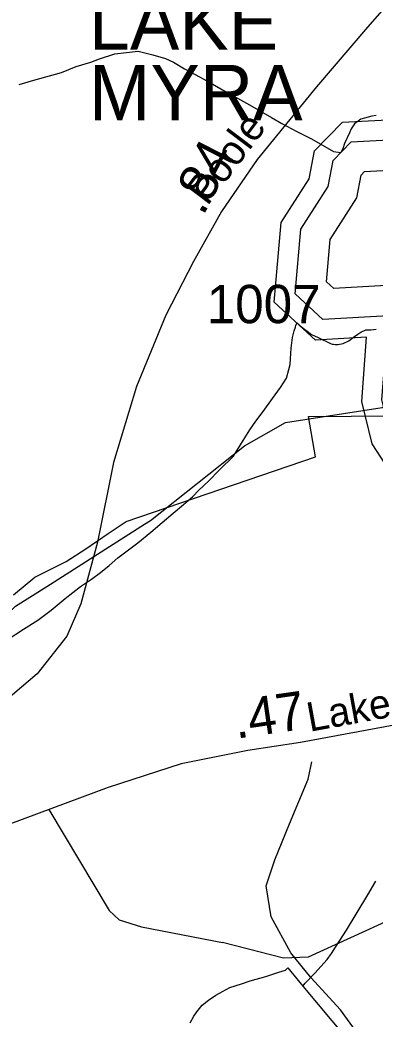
# Model space of a CAD drawing. Extents: x 2169602 to 2449496, y 721995 to 810662.
# Drawn here: x 2409973 to 2411130, y 793530 to 796785 of the extents above; entities that cross this region are included whole.
import ezdxf

# ---------------------------------------------------------------- set-up
doc = ezdxf.new("R2010")
doc.units = 0
doc.layers.add('Default', color=7, linetype='Continuous')

msp = doc.modelspace()

# ---------------------------------------------------------------- linework, layer by layer
at = {"layer": 'Default'}
msp.add_line((2410059.8, 794939.9), (2410379.1, 795143), dxfattribs=at)
for points in [[(2411900.9, 797643.2), (2411706.8, 797451.5), (2411420.6, 797121.7), (2411106.2, 796762.5), (2410939.8, 796567.8), (2410745.7, 796331.1), (2410629.6, 796161.5), (2410538, 795998.1), (2410448, 795823.3), (2410352.3, 795590.8), (2410277.5, 795343.7), (2410225.1, 795084), (2410170.7, 794882.9), (2410125.7, 794777.2), (2410028.4, 794654.7), (2409948.4, 794586.6), (2409783, 794475.6), (2409699.3, 794408.6), (2409640.7, 794352), (2409580, 794255.7), (2409558.1, 794163.6), (2409545, 794028.5)], [(2409951.7, 794911.9), (2410020.9, 794970.3), (2410122.7, 795021.1), (2410186.9, 795061.7), (2410260.4, 795112.1), (2410319.2, 795150.9), (2410936.7, 795362.2), (2410913.7, 795493.4), (2411332.2, 795497.1), (2411677.2, 795614.9), (2411719.4, 795629.4), (2412002.4, 795726.1), (2412024.4, 795733.6), (2412322.4, 795835.4), (2412464.9, 795884.1), (2412525.2, 795904.6), (2412602.2, 795930.9), (2412860.4, 796019.1), (2412900.4, 797124.9)], [(2409951.7, 794911.9), (2410020.9, 794970.3), (2410122.7, 795021.1), (2410186.9, 795061.7), (2410260.4, 795112.1), (2410319.2, 795150.9), (2410936.7, 795362.2), (2410913.7, 795493.4), (2411332.2, 795497.1), (2411677.2, 795614.9), (2411719.4, 795629.4), (2412002.4, 795726.1), (2412024.4, 795733.6), (2412322.4, 795835.4), (2412464.9, 795884.1), (2412525.2, 795904.6), (2412602.2, 795930.9), (2412860.4, 796019.1), (2412900.4, 797124.9)], [(2412252.7, 794091.6), (2412169.9, 794132.6), (2412134.8, 794415.4), (2411999.9, 794592.1), (2411982.9, 794674.4), (2411857.8, 794765.6), (2411423.9, 794938.4), (2411120.8, 795403.9), (2411086.8, 795542.4), (2411102.8, 795752), (2410935.9, 795742.3), (2410801.8, 795866.4), (2410824.7, 796125.1), (2410915.8, 796267.6), (2410932.8, 796359.1), (2411023.8, 796452.3), (2411381.9, 796471.3), (2411422.9, 796536), (2411413.8, 796644.5), (2411287.7, 796784.9), (2411227.9, 797120.7)], [(2409970.3, 796575.5), (2410018.3, 796589.7), (2410108.1, 796613.9), (2410156.1, 796634.2), (2410203.8, 796648.5), (2410231.9, 796658.8), (2410281.8, 796674.8), (2410357.6, 796683.6), (2410405.8, 796671.9), (2410447.6, 796659.9), (2410473.7, 796648.2), (2410509.6, 796626.2), (2410559.8, 796598.7), (2410568, 796594.6), (2410593.8, 796581), (2410640.2, 796553.3), (2410720.6, 796509.5), (2410792.7, 796468.2), (2410826.8, 796448.4), (2410875.2, 796422.4), (2410923, 796398.6), (2410967.2, 796372.8), (2410995.1, 796357.2), (2411019.1, 796353.2)], [(2412257, 794162.7), (2412230.6, 794175.7), (2412197.7, 794441.2), (2412061.1, 794620), (2412042, 794712.5), (2411889.8, 794823.5), (2411467.5, 794991.7), (2411181.9, 795430.4), (2411153, 795547.9), (2411173.9, 795821.9), (2410959.9, 795809.5), (2410870, 795892.7), (2410888.7, 796103.3), (2410977.9, 796243), (2410993.7, 796327.5), (2411052.9, 796388.2), (2411419.2, 796407.6), (2411490.1, 796519.5), (2411477.8, 796666.7)], [(2411134.6, 796474.1), (2411120.4, 796471.8), (2411084.5, 796461.8), (2411074.9, 796455.5), (2411063, 796447.6), (2411052.5, 796431.3), (2411046.8, 796417.6), (2411031, 796383.5), (2411025.5, 796365.2), (2411019.1, 796353.2)], [(2412316.2, 794285.6), (2412292.1, 794479.7), (2412153, 794661.9), (2412130.7, 794769.6), (2411937.7, 794910.3), (2411533, 795071.6), (2411273.5, 795470.1), (2411252.4, 795556.1), (2411280.6, 795926.7), (2410996.1, 795910.2), (2410972.3, 795932.1), (2410984.6, 796070.6), (2411071.2, 796206.2), (2411085, 796280.1), (2411096.5, 796291.9), (2411475.1, 796312), (2411519.8, 796382.5)], [(2410379.1, 795143), (2410397.9, 795154.9), (2410704.9, 795398), (2410837.9, 795474), (2411153.9, 795523.2), (2411262, 795593.3), (2411353, 795725.9), (2411850.9, 796043.7)], [(2409930.3, 794765.5), (2409984.4, 794799.9), (2410030.4, 794830.3), (2410073.8, 794862.3), (2410119.8, 794900.7), (2410169.6, 794939), (2410205.5, 794963.2), (2410235.6, 794985.4), (2410263.5, 795007.6), (2410291.2, 795033.4), (2410357, 795081.9), (2410398.8, 795116.1), (2410436.4, 795148.2), (2410472, 795178.4), (2410506.1, 795206.6), (2410536, 795232.9), (2410555.9, 795253), (2410587.7, 795283.1), (2410623.6, 795319.5), (2410669.1, 795363.7), (2410700.7, 795415.7), (2410722.6, 795450.1), (2410742.1, 795478), (2410766.1, 795510), (2410795.6, 795552.2), (2410821.7, 795588.4), (2410841.5, 795618.7), (2410849.3, 795646.7), (2410853.2, 795662.8), (2410854.9, 795680.8), (2410857.1, 795716.6), (2410861, 795750.4), (2410866.4, 795772.7), (2410870.5, 795784.7), (2410872.5, 795790.9), (2410876.6, 795798.8)], [(2410876.6, 795798.8), (2410886.5, 795788.8), (2410904.7, 795775), (2410922.7, 795761), (2410944.9, 795751.2), (2410984.9, 795731.3), (2410990.8, 795729.2), (2410994.7, 795729.4), (2411000.9, 795727.7), (2411008.9, 795727.7), (2411026.9, 795731.4), (2411045, 795739.7), (2411060.5, 795751.9), (2411074.5, 795762), (2411084.5, 795767.8), (2411100.7, 795775.9), (2411116.3, 795775.9), (2411134.6, 795778)], [(2409725.9, 794693), (2409792, 794717.9), (2409958.1, 794875.3), (2410059.8, 794939.9)], [(2411927.6, 794583.5), (2411529.5, 794531.1), (2411222.3, 794493.4), (2410887.5, 794430.6), (2410715.9, 794405.5), (2410498.2, 794361.5), (2410260.7, 794284), (2409800.3, 794114.4), (2409545, 794028.5)], [(2411071.9, 793485.3), (2411017.4, 793560), (2410920.5, 793665), (2410855.9, 793745.8), (2410791.3, 793863), (2410775.2, 793964), (2410803.5, 794048.8), (2410851.9, 794165.9), (2410912.5, 794311.4), (2410924.6, 794367.9)], [(2410066.5, 794212.4), (2410263.3, 793883.3), (2410296.4, 793853.5), (2410369.2, 793830.3), (2410632.5, 793779.8)], [(2411295.4, 794059.1), (2411323.7, 794010.6), (2411335.8, 793982.4), (2411343.9, 793966.2), (2411343.9, 793950), (2411331.8, 793929.8), (2411188.4, 793857.1), (2410912.8, 793731.7), (2410831.6, 793728.4), (2410632.5, 793779.8)], [(2410895.1, 793637.6), (2410902.7, 793647.4), (2410934.6, 793679.5), (2410974, 793723.9), (2410988, 793744.1), (2411001.9, 793764.3), (2411037.6, 793820.1), (2411107.3, 793934.5), (2411132.9, 793978.9)], [(2410527.8, 793517.5), (2410539.1, 793539.3), (2410549.6, 793553.6), (2410567.2, 793575.6), (2410586.9, 793591.7), (2410610.9, 793608), (2410632.8, 793620.1), (2410657, 793632.3), (2410694.7, 793644.4), (2410722.8, 793654.3), (2410774.5, 793668.9), (2410816.3, 793683.2), (2410838.7, 793689.2), (2410846.3, 793697.3), (2410895.1, 793637.6)], [(2410895.1, 793637.6), (2411039.6, 793464.5)]]:
    msp.add_lwpolyline(points, dxfattribs=at)

# ---------------------------------------------------------------- texts
for s, height, p in [('LAKE', 180.45, (2410197, 796688.5)), ('MYRA', 180.45, (2410197, 796458.8)), ('1007', 125, (2410581.3, 795797.4))]:
    msp.add_text(s, height=height, dxfattribs=at).set_placement(p)
for s, height, rotation, p in [('Poole', 95, 53.0099, (2410583.7, 796177.1)), ('.84', 125, 62.7694, (2410569.7, 796144.2)), ('.47', 125, 8.2162, (2410678.1, 794443.3)), ('Lake', 95, 10.3668, (2410917.1, 794465.8))]:
    msp.add_text(s, height=height, rotation=rotation, dxfattribs=at).set_placement(p)

doc.saveas('drawing.dxf')
